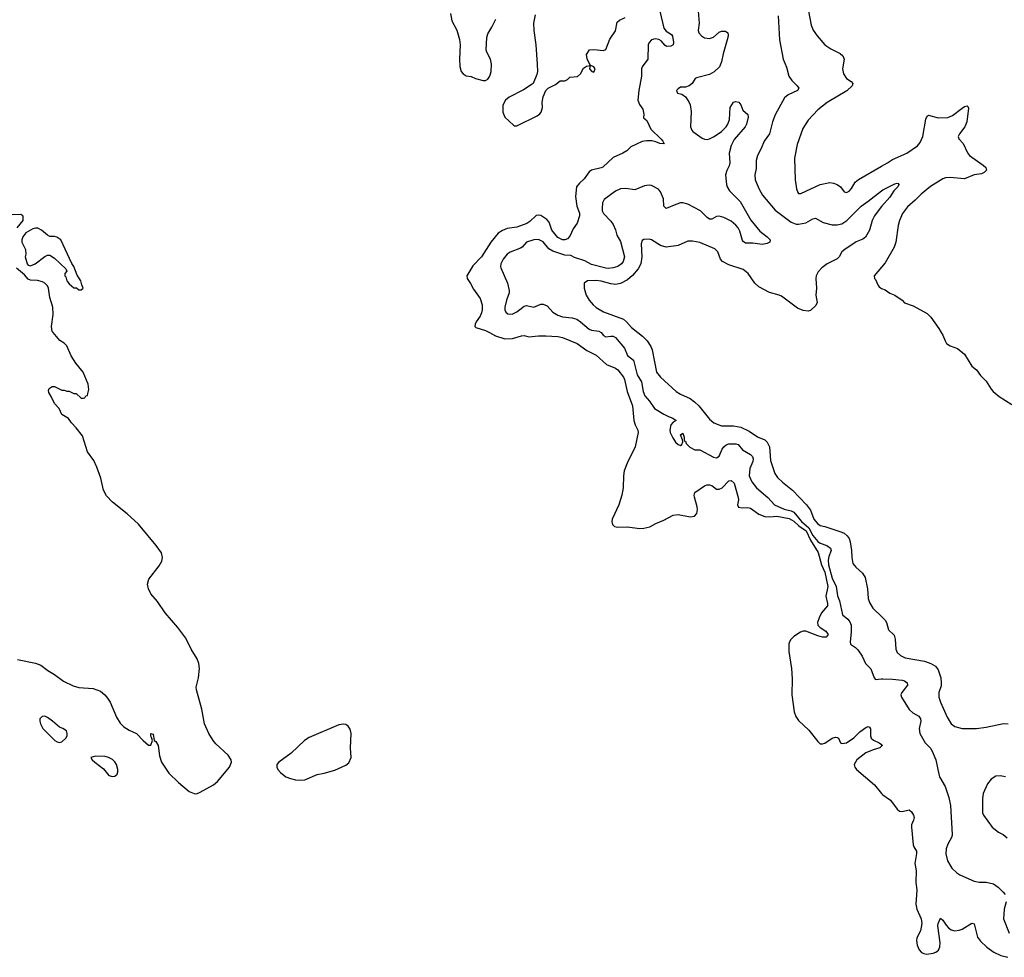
# Model space of a CAD drawing. Header units: inches. Extents: x 1771504 to 1971212, y 471788 to 643615.
# Tile 546 of 587: x 1942840 to 1951020, y 524809 to 532599. Entities that reach past the tile are written whole.
import ezdxf

# ---------------------------------------------------------------- set-up
doc = ezdxf.new("R2010")
doc.units = ezdxf.units.IN
doc.header["$MEASUREMENT"] = 0
for name, color, linetype in [('B9542', 7, 'Continuous'), ('B9543', 7, 'Continuous'), ('B9552', 7, 'Continuous'), ('B9553', 7, 'Continuous')]:
    doc.layers.add(name, color=color, linetype=linetype)

msp = doc.modelspace()

# ---------------------------------------------------------------- linework, layer by layer
at = {"layer": 'B9542', "color": 5}
for points, elevation in [([(1942822.6, 527282.6), (1942970, 527252.3), (1943015.3, 527235.3), (1943072.6, 527192.6), (1943130, 527160.3), (1943203.4, 527103.4), (1943284.2, 527064.2), (1943330, 527052), (1943450, 527042.4), (1943510, 527020.5), (1943547.3, 526990), (1943570, 526962), (1943590.3, 526930), (1943645.4, 526805.4), (1943676.1, 526756.1), (1943704.9, 526725), (1943750, 526696), (1943810.4, 526670), (1943865.3, 526610), (1943910, 526570.8), (1943930, 526572), (1943942, 526610), (1943936.4, 526636.4), (1943930, 526646), (1943929.3, 526670), (1943950, 526662), (1943958, 526610), (1943970, 526602.8), (1943991.7, 526570), (1944002, 526482), (1944018.7, 526430), (1944080.3, 526340.2), (1944160.7, 526260.7), (1944246.8, 526186.8), (1944290, 526169.1), (1944310, 526168.9), (1944339.8, 526180.2), (1944450, 526241.2), (1944484.6, 526270), (1944581.8, 526390), (1944599.8, 526430), (1944597.2, 526450), (1944571, 526490), (1944470, 526583.1), (1944446.5, 526610), (1944410.6, 526670), (1944376.2, 526750), (1944353.2, 526870), (1944307.8, 527032.2), (1944306.5, 527053.5), (1944326.4, 527130), (1944334.2, 527210), (1944329.1, 527249.1), (1944313.8, 527290), (1944265.5, 527370), (1944221, 527461), (1944153.5, 527550), (1944047.4, 527670), (1943984.3, 527764.3), (1943930, 527829.7), (1943909.8, 527870), (1943902.6, 527910), (1943913.8, 527950), (1943998.6, 528061.4), (1944019.8, 528100.2), (1944026.2, 528130), (1944018, 528170), (1943974.6, 528230), (1943826.9, 528406.9), (1943733.4, 528493.4), (1943609.8, 528590), (1943562.5, 528642.5), (1943537.4, 528690), (1943513.2, 528790), (1943482, 528882), (1943456.1, 528936.1), (1943402.6, 529010), (1943360.9, 529140.9), (1943309.6, 529209.6), (1943269.2, 529250), (1943244.7, 529284.7), (1943190, 529318), (1943169.2, 529369.2), (1943128.7, 529410), (1943102, 529470), (1943081.2, 529501.2), (1943080.2, 529519.8), (1943085.6, 529534.4), (1943110, 529551), (1943130, 529551.3), (1943190, 529522), (1943210, 529522), (1943232.7, 529512.7), (1943250, 529512), (1943290, 529494), (1943310, 529494), (1943350, 529454), (1943370, 529454), (1943382, 529458), (1943390, 529474), (1943402, 529478), (1943407.3, 529492.7), (1943414, 529526), (1943409, 529570), (1943366, 529670), (1943307, 529747), (1943267.5, 529807.5), (1943231.8, 529890), (1943210, 529911.8), (1943173.6, 529933.6), (1943117.6, 530000)], 220), ([(1946742.4, 530000), (1946793.4, 529973.4), (1946870, 529948.4), (1946934, 529950), (1947010, 529974), (1947030, 529975.6), (1947070, 529965), (1947150, 529972.9), (1947210, 529972.1), (1947310, 529967.3), (1947350, 529958.2), (1947470, 529909.1), (1947551.8, 529851.8), (1947630, 529811.5), (1947713.7, 529733.7), (1947790, 529703.2), (1947808.7, 529690), (1947855, 529630), (1947863.5, 529610), (1947885.5, 529510), (1947931.5, 529390), (1947941.2, 529270), (1947952.7, 529232.7), (1947975.3, 529190), (1947976.9, 529170), (1947952.8, 529050), (1947885.7, 528914.3), (1947862, 528850), (1947855.8, 528810), (1947852.6, 528710), (1947843.2, 528650), (1947816.6, 528570), (1947763.2, 528450), (1947758.5, 528430), (1947764.8, 528404.8), (1947780.5, 528390), (1947810, 528382.9), (1947890, 528385.6), (1947990, 528371.9), (1948025.8, 528374.2), (1948074, 528386), (1948125.1, 528414.9), (1948190, 528441.6), (1948270, 528483.9), (1948310, 528488.1), (1948410, 528469.3), (1948445.6, 528474.4), (1948464.6, 528495.4), (1948470.5, 528530), (1948469, 528551), (1948446.3, 528633.7), (1948444.4, 528650), (1948450, 528670.3), (1948530, 528726.9), (1948550, 528735.8), (1948570, 528735.8), (1948589.3, 528729.3), (1948630, 528700.2), (1948650, 528697.7), (1948675.5, 528710), (1948730, 528768.4), (1948750, 528771.5), (1948776.1, 528750), (1948808.5, 528630), (1948810.2, 528609.8), (1948802, 528570), (1948810.7, 528550), (1948842.5, 528542.5), (1948890, 528545.5), (1948910, 528542), (1948980.7, 528490), (1949030, 528471.1), (1949070, 528468.7), (1949130, 528473.2), (1949233.7, 528453.8), (1949270, 528433.1), (1949313.4, 528393.4), (1949372.8, 528352.8), (1949410, 528273.9), (1949473.9, 528173.9), (1949502.4, 528070), (1949530, 528008.9), (1949552.4, 527890), (1949537.4, 527810), (1949551.6, 527750), (1949550.1, 527730), (1949501, 527670), (1949480.5, 527630), (1949468, 527590), (1949471.9, 527570), (1949491.3, 527550), (1949537.7, 527517.7), (1949557.2, 527490), (1949539.5, 527470), (1949510, 527468.9), (1949470, 527479), (1949370, 527518), (1949350, 527518.4), (1949325.9, 527510), (1949270, 527475.8), (1949246.6, 527450), (1949235.9, 527430), (1949230.7, 527410), (1949228.4, 527350), (1949252.1, 527210), (1949257.6, 527122.4), (1949254.3, 526990), (1949274.3, 526850), (1949289, 526810), (1949310, 526777.7), (1949397, 526697), (1949470, 526602), (1949490, 526584.2), (1949510, 526582.3), (1949530, 526588.2), (1949590, 526631), (1949617.3, 526637.3), (1949630, 526637), (1949642, 526630), (1949658.8, 526590), (1949670, 526586.9), (1949710, 526590.4), (1949770, 526632.3), (1949818.5, 526681.5), (1949870, 526719.2), (1949890, 526727.2), (1949900.3, 526720.3), (1949906.9, 526706.9), (1949907.5, 526650), (1949913.8, 526630), (1949933.3, 526613.3), (1949980.9, 526590), (1950000, 526576.2)], 220), ([(1947670.2, 530000), (1947690, 529974.3), (1947710, 529963.6), (1947750, 529970.9), (1947770, 529969.3), (1947790, 529957.7), (1947864.3, 529870), (1947888.6, 529808.6), (1947938.9, 529770), (1947970.1, 529650), (1948005.5, 529590), (1948019.3, 529510), (1948034.6, 529474.6), (1948073.4, 529430), (1948114, 529370), (1948190, 529321.8), (1948230, 529301.8), (1948266.8, 529290), (1948294.8, 529270), (1948270, 529256), (1948250, 529234.5), (1948240.5, 529190), (1948242.8, 529170), (1948264.7, 529124.7), (1948288.8, 529088.9), (1948310, 529070.7), (1948330, 529062.8), (1948342, 529070), (1948349.1, 529090.9), (1948346, 529110), (1948329.6, 529150), (1948350, 529162.8), (1948359.3, 529130), (1948361, 529101), (1948370, 529098), (1948377, 529077), (1948407.9, 529047.9), (1948450, 529026.4), (1948490, 529024.9), (1948604.8, 528964.8), (1948630, 528958.4), (1948650, 528973), (1948675.3, 529030), (1948689, 529051), (1948710, 529068.3), (1948730, 529074.1), (1948790, 529076.5), (1948810, 529071.3), (1948845.2, 529025.2), (1948910, 528986.7), (1948926.7, 528970), (1948932.5, 528950), (1948930.9, 528930), (1948905.5, 528870), (1948901.1, 528810), (1948921, 528761), (1948961.5, 528710), (1949055, 528630), (1949111.7, 528570), (1949190, 528532.3), (1949250, 528518.8), (1949270, 528508.7), (1949335.1, 528430), (1949396.2, 528376.2), (1949430, 528313.1), (1949470, 528263.7), (1949490, 528249.2), (1949546.5, 528230), (1949575.8, 528210), (1949581.8, 528190), (1949560.7, 528139.3), (1949555.8, 528110), (1949558.7, 528070), (1949590, 527959.2), (1949623, 527890), (1949633.1, 527813.2), (1949651, 527770), (1949674.4, 527654.4), (1949720.1, 527620.1), (1949736.6, 527596.6), (1949746.5, 527570), (1949748.5, 527510), (1949739, 527430), (1949743, 527410), (1949783.6, 527383.6), (1949802.8, 527362.8), (1949838.4, 527310), (1949867.7, 527250), (1949910, 527206.8), (1949939.3, 527130), (1949950, 527118), (1950000, 527121.7)], 240), ([(1947975.2, 530000), (1948014, 529970), (1948051.9, 529930), (1948082.8, 529882.8), (1948095.1, 529855.1), (1948130, 529670.8), (1948162.4, 529630), (1948294.4, 529510), (1948330, 529487.8), (1948410, 529452.9), (1948445, 529425), (1948481.7, 529390), (1948570, 529279.5), (1948607.7, 529250), (1948670, 529224.4), (1948770, 529226.2), (1948830, 529215.2), (1948900.7, 529180.7), (1948970, 529134.3), (1949030, 529107.6), (1949050, 529088.7), (1949068.2, 529050), (1949077.3, 528937.3), (1949113.1, 528830), (1949135.1, 528795.1), (1949176.1, 528756), (1949260.4, 528690), (1949376.9, 528570), (1949410, 528525.5), (1949438, 528450), (1949470, 528410.4), (1949490, 528397.6), (1949530, 528388.7), (1949670, 528342), (1949690, 528333.1), (1949714.6, 528310), (1949730.2, 528290), (1949739.6, 528260.4), (1949751.4, 528190), (1949752.9, 528130), (1949762.5, 528082.5), (1949785.5, 528050), (1949842.2, 528002.2), (1949864.2, 527964.2), (1949882, 527870), (1949889.1, 527790), (1949898.6, 527758.6), (1949928.9, 527710), (1950000, 527639.9)], 260), ([(1950000, 526562.6), (1949985.5, 526550), (1949930, 526533.9), (1949870, 526509.2), (1949793.4, 526450), (1949772.9, 526410), (1949777.8, 526390), (1949792.3, 526370), (1949941, 526241), (1950000, 526170.5)], 220)]:
    msp.add_lwpolyline(points, dxfattribs=dict(at, elevation=elevation))
at = {"layer": 'B9542', "color": 5, "elevation": 220}
for points in [[(1943050, 526812), (1943026, 526810), (1943008.6, 526791.4), (1943008.4, 526771.6), (1943012.4, 526750), (1943032.7, 526710), (1943131.3, 526610), (1943150, 526598.8), (1943170, 526594.8), (1943190, 526601), (1943222, 526630), (1943234, 526650), (1943235.3, 526670), (1943228, 526690), (1943198, 526710), (1943170, 526722), (1943112.7, 526772.7), (1943070, 526802)], [(1945530, 526746.6), (1945490, 526739.5), (1945244.7, 526635.3), (1945206.3, 526610), (1945094.6, 526505.4), (1944993.7, 526430), (1944976.5, 526410), (1944975.3, 526390), (1944985.5, 526370), (1945005.5, 526345.5), (1945051.6, 526310), (1945090, 526294), (1945130, 526284.1), (1945170, 526280.5), (1945210, 526285.2), (1945310, 526327.1), (1945370, 526338.2), (1945456.9, 526363.1), (1945550, 526406.5), (1945574.5, 526425.5), (1945592.7, 526470), (1945588.4, 526550), (1945592.4, 526670), (1945585.3, 526705.3), (1945570, 526730.6), (1945550, 526743.4)], [(1943470, 526479.3), (1943432, 526470), (1943442.8, 526450), (1943464, 526430), (1943535.8, 526375.8), (1943581.2, 526321.2), (1943610, 526310.4), (1943630, 526315.5), (1943650, 526331.3), (1943655.6, 526350), (1943655.1, 526370), (1943642.9, 526410), (1943630, 526432.3), (1943610, 526452), (1943579, 526470), (1943550, 526477.6)]]:
    msp.add_lwpolyline(points, close=True, dxfattribs=at)
at = {"layer": 'B9543', "color": 5}
for points, elevation in [([(1948157.5, 532670), (1948191.6, 532530), (1948210, 532503.7), (1948255.6, 532475.6), (1948263.8, 532463.8), (1948270.3, 532410), (1948267.7, 532390), (1948250, 532378.7), (1948216.6, 532376.6), (1948203.5, 532383.5), (1948170, 532423), (1948150, 532436.1), (1948119.5, 532440.5), (1948090, 532431.7), (1948069.2, 532410), (1948061.2, 532390), (1948057, 532270), (1948010, 532209), (1948005.5, 532190), (1948005.8, 532130), (1947983.1, 532010), (1947976.4, 531930), (1947990, 531894.8), (1948016.8, 531856.8), (1948024.7, 531815.3), (1948023.6, 531783.6), (1948050, 531762), (1948082.8, 531690), (1948170, 531606.8), (1948184, 531590), (1948193.2, 531566.8), (1948158, 531570), (1948124.9, 531584.9), (1948091.6, 531591.6), (1948050, 531593.7), (1948010, 531586.2), (1947917, 531543), (1947884.9, 531510), (1947850.7, 531490), (1947770, 531455.6), (1947684.7, 531375.3), (1947670, 531367.9), (1947590, 531350.5), (1947570, 531335.3), (1947530, 531277.2), (1947490, 531242), (1947466.3, 531210), (1947456.1, 531130), (1947468, 531050), (1947491, 530991), (1947490.2, 530970.2), (1947470.5, 530910), (1947437.6, 530862.4), (1947410, 530800.4), (1947390, 530779.7), (1947370, 530769.8), (1947350, 530769.8), (1947310, 530789.8), (1947260.9, 530850), (1947237.3, 530917.3), (1947220.1, 530940.1), (1947170, 530971.5), (1947150, 530975.7), (1947130, 530972.3), (1947078, 530922), (1947053.7, 530906.3), (1946970, 530876.3), (1946890, 530865), (1946850, 530849.1), (1946815.2, 530824.9), (1946753, 530750), (1946676.3, 530630), (1946605.8, 530554.2), (1946554, 530470), (1946556.5, 530450), (1946586.5, 530406.5), (1946610, 530359.5), (1946664.1, 530284.1), (1946681.5, 530230), (1946682.2, 530190), (1946676.3, 530163.7), (1946664.3, 530135.7), (1946632, 530090), (1946623.5, 530070), (1946622.3, 530050), (1946630, 530041.1), (1946710, 530016.9), (1946742.4, 530000)], 220), ([(1948477.8, 532670), (1948484.1, 532570), (1948477.2, 532510), (1948481.8, 532490), (1948504.2, 532464.2), (1948530, 532449.3), (1948570, 532443.2), (1948604.9, 532455.1), (1948650, 532494.6), (1948670, 532504.2), (1948703.9, 532503.9), (1948721.6, 532490), (1948725.3, 532470), (1948722.3, 532450), (1948683.7, 532316.3), (1948671.4, 532250), (1948653.7, 532206.3), (1948610, 532165.7), (1948570, 532143.9), (1948463.7, 532116.3), (1948450.5, 532109.5), (1948426.8, 532070), (1948401, 532050), (1948370, 532039.3), (1948330, 532038), (1948310, 532025.2), (1948297.3, 532010), (1948306, 531990), (1948339.5, 531979.5), (1948370, 531957.3), (1948397.8, 531917.8), (1948410, 531890.8), (1948417.3, 531837.3), (1948413.7, 531710), (1948422.5, 531682.5), (1948433.4, 531670), (1948510, 531614.4), (1948530, 531605.3), (1948550, 531604.6), (1948570, 531610.3), (1948610, 531630.2), (1948670, 531671.3), (1948709.9, 531710.1), (1948722.7, 531730), (1948736.4, 531770), (1948742.9, 531870), (1948770, 531912.7), (1948790, 531920.5), (1948814.2, 531914.2), (1948832.1, 531892.1), (1948846.7, 531846.7), (1948890.3, 531810.3), (1948892, 531790), (1948877.4, 531730), (1948867.2, 531710), (1948776.7, 531603.3), (1948750, 531555.1), (1948733.4, 531490), (1948740.9, 531410), (1948734.5, 531385.5), (1948713.5, 531346.5), (1948703.6, 531310), (1948711.3, 531230), (1948716.1, 531210), (1948736.7, 531176.7), (1948826, 531090), (1948914.7, 530934.7), (1948990, 530842), (1949050, 530795.5), (1949073.4, 530770), (1949070.8, 530750), (1949050, 530739.3), (1949007.5, 530732.5), (1948930, 530743.5), (1948870, 530742), (1948850, 530755.6), (1948845, 530765), (1948821.5, 530841.5), (1948807.6, 530870), (1948790, 530893.5), (1948750, 530924.7), (1948690, 530955.3), (1948650, 530966.6), (1948630, 530964.2), (1948590, 530941.6), (1948570, 530943), (1948550, 530955.1), (1948496.2, 531010), (1948390, 531065.6), (1948350, 531076.4), (1948330, 531076.8), (1948290, 531064.7), (1948209.7, 531029.7), (1948191.2, 531051.1), (1948188.3, 531110), (1948164.2, 531170), (1948146.6, 531190), (1948090, 531220.5), (1948070, 531224.7), (1948030, 531218.7), (1947950, 531187), (1947876.6, 531196.6), (1947830, 531193.3), (1947790, 531173.3), (1947694.3, 531105.7), (1947681.1, 531078.9), (1947678.8, 531030), (1947679.5, 531010), (1947690.3, 530990), (1947750, 530926.7), (1947770, 530898.4), (1947790, 530854), (1947800.3, 530810), (1947830, 530757.3), (1947864.6, 530630), (1947852.6, 530590), (1947838.7, 530570), (1947810.4, 530550), (1947770, 530536.9), (1947730, 530532.8), (1947710, 530535.4), (1947590, 530566.4), (1947534.6, 530594.6), (1947450, 530623.5), (1947419.8, 530639.8), (1947370, 530643.7), (1947270, 530674.8), (1947236.1, 530696.1), (1947190, 530752.8), (1947150, 530774), (1947110, 530770.6), (1947050, 530752.1), (1947014, 530710), (1947000, 530700), (1946913.4, 530666.6), (1946888.6, 530651.4), (1946856.9, 530610), (1946836.9, 530570), (1946834.6, 530550), (1946838.2, 530538.2), (1946892.9, 530410), (1946905.7, 530350), (1946905.3, 530330), (1946884.6, 530270), (1946870.3, 530210), (1946870.3, 530190), (1946878.4, 530170), (1946896, 530156), (1946930, 530153.1), (1946970, 530173.1), (1947030, 530219.5), (1947050, 530224.6), (1947110, 530210.3), (1947170, 530234.9), (1947190, 530234.9), (1947221.3, 530221.3), (1947270.4, 530170), (1947310, 530144.7), (1947350, 530131.1), (1947430, 530121.2), (1947468.4, 530110), (1947499.6, 530090), (1947570, 530028.1), (1947590, 530020.8), (1947652.3, 530012.3), (1947670, 530000.2), (1947670.2, 530000)], 240), ([(1949392.9, 532670), (1949414.8, 532554.8), (1949432.9, 532512.8), (1949464, 532464.1), (1949530, 532390.4), (1949578.2, 532358.2), (1949657.2, 532317.2), (1949678, 532298), (1949688.2, 532270), (1949676.4, 532190), (1949684.4, 532150), (1949710, 532110.5), (1949746.5, 532086.5), (1949760.4, 532070), (1949755.3, 532050), (1949711.8, 532008.2), (1949548.5, 531911.5), (1949470, 531851.2), (1949390, 531763.6), (1949345.7, 531694.3), (1949298.4, 531561.6), (1949276.9, 531450), (1949281.7, 531270), (1949293.4, 531193.4), (1949304.2, 531164.2), (1949310, 531154.8), (1949330, 531156.4), (1949491.2, 531230), (1949570, 531246.3), (1949601.4, 531241.4), (1949630.4, 531230), (1949657.6, 531210), (1949690, 531170.5), (1949710, 531164.4), (1949730, 531174.4), (1949750, 531197.1), (1949781.7, 531250), (1949808.2, 531271.8), (1950000, 531381.6)], 280), ([(1946419.6, 532650), (1946430.1, 532590), (1946471.6, 532511.6), (1946495, 532435), (1946499.8, 532390), (1946494.8, 532270), (1946497.7, 532210), (1946508.7, 532170), (1946524, 532150), (1946550, 532133.7), (1946590, 532128.7), (1946627.7, 532110), (1946690, 532093), (1946710, 532094.5), (1946730, 532106.2), (1946744.5, 532130), (1946757.3, 532170), (1946760.7, 532230), (1946751.6, 532271.6), (1946721, 532330), (1946716, 532350), (1946720.8, 532450), (1946730, 532483.1), (1946762.7, 532537.3), (1946795.3, 532604.7)], 220), ([(1947121.6, 532638.4), (1947107.8, 532570), (1947110.3, 532510), (1947129, 532390), (1947140.2, 532230), (1947142.3, 532170), (1947135.9, 532144.1), (1947105.3, 532070), (1947097.7, 532062.3), (1947024.7, 532015.3), (1946905.4, 531954.6), (1946875.9, 531930), (1946854.9, 531890), (1946852.7, 531830), (1946870.1, 531790.1), (1946942, 531722), (1946950, 531716.5), (1946970, 531716.3), (1947138.7, 531801.3), (1947161.8, 531818.3), (1947170.9, 531830), (1947182.6, 531870), (1947181.6, 531910), (1947190, 531958), (1947210, 532011.3), (1947230, 532031.3), (1947290, 532062), (1947330, 532091.3), (1947370, 532092), (1947390, 532102), (1947410, 532121), (1947473.6, 532126.4), (1947498, 532150), (1947523.1, 532196.9), (1947550, 532214), (1947578, 532218), (1947574, 532190), (1947594, 532170), (1947610, 532162), (1947622, 532190), (1947610, 532208), (1947580.4, 532220.4), (1947553.6, 532273.6), (1947549.3, 532310), (1947572.5, 532347.5), (1947609.4, 532350.6), (1947690, 532342.8), (1947710, 532351), (1947742, 532438), (1947790, 532508), (1947802.6, 532577.4), (1947823.3, 532596.7), (1947870, 532616.5)], 220), ([(1949142.3, 532630), (1949151.9, 532431.9), (1949182.4, 532270), (1949210, 532206), (1949228.8, 532130), (1949254.1, 532094.1), (1949299.5, 532050), (1949312.4, 532030), (1949300.5, 532010), (1949224.1, 531975.9), (1949194, 531950), (1949115.6, 531810), (1949092.8, 531750), (1949068.7, 531651.3), (1949025.7, 531590), (1949000.4, 531530), (1948968.4, 531470), (1948959.5, 531430), (1948957.6, 531362.4), (1948946.9, 531310), (1948950.3, 531270), (1948983.6, 531190), (1949010, 531140.4), (1949116.2, 531016.2), (1949250, 530916.9), (1949290, 530901.6), (1949310, 530899.7), (1949369.8, 530910.2), (1949430, 530945.3), (1949450, 530950.4), (1949514.5, 530914.5), (1949590, 530894), (1949630, 530894.5), (1949670, 530904.1), (1949710.4, 530929.6), (1949830, 531050.2), (1949890, 531091.4), (1950000, 531178.6)], 260), ([(1950000, 531046.3), (1949987.7, 531032.3), (1949941.3, 530970), (1949922, 530930), (1949900.3, 530850), (1949866.8, 530793.2), (1949843.7, 530776.3), (1949790, 530754.5), (1949693.7, 530690), (1949670.3, 530670), (1949647, 530630), (1949630, 530611.5), (1949548.3, 530571.7), (1949503.4, 530536.6), (1949474.5, 530505.5), (1949456.5, 530470), (1949452.9, 530450), (1949460.2, 530370), (1949453.7, 530310), (1949463.8, 530250), (1949455.3, 530224.7), (1949410, 530182), (1949390, 530176.3), (1949350, 530182.9), (1949302.3, 530202.3), (1949170, 530301), (1949150, 530310.9), (1949070, 530332), (1948980, 530380), (1948946.4, 530410), (1948890.6, 530490.6), (1948850, 530523.1), (1948730, 530562.8), (1948677.6, 530590), (1948661.2, 530610), (1948640.4, 530670), (1948615.8, 530695.8), (1948490, 530748.7), (1948430, 530759.7), (1948390, 530759.7), (1948310, 530722.4), (1948210, 530709.8), (1948164.3, 530724.3), (1948090, 530769.6), (1948070, 530776.9), (1948026.2, 530773.8), (1948010, 530765.2), (1948002.6, 530737.4), (1948007.3, 530630), (1947999.3, 530570), (1947976.8, 530530), (1947930, 530475.3), (1947890, 530437), (1947831.9, 530408.1), (1947790, 530400.2), (1947750, 530404.1), (1947670, 530426.4), (1947630, 530432.5), (1947558, 530430), (1947530.6, 530409.4), (1947530.6, 530369.4), (1947546.7, 530310), (1947572.2, 530270), (1947605.3, 530230), (1947630, 530209), (1947690, 530172.8), (1947855.8, 530110), (1947880.3, 530090), (1947921.5, 530041.5), (1947975.2, 530000)], 260), ([(1942819, 530870), (1942869.5, 530930.5), (1942870, 530962), (1942866.6, 530970), (1942850, 530980.5), (1942777, 530977)], 220), ([(1950000, 530543.9), (1949938, 530470), (1949942, 530450), (1949950, 530442), (1949970.7, 530390.7), (1949979.8, 530379.8), (1949990.6, 530370.6), (1950000, 530366.8)], 280), ([(1943117.6, 530000), (1943109.2, 530010), (1943103.7, 530050), (1943118, 530150), (1943115.6, 530210), (1943091.3, 530290), (1943078.9, 530370), (1943070, 530389.3), (1943050, 530409.6), (1943030, 530420.5), (1942988.1, 530431.9), (1942930, 530435.1), (1942910, 530444), (1942878.9, 530478.9), (1942813.6, 530533.6)], 220)]:
    msp.add_lwpolyline(points, dxfattribs=dict(at, elevation=elevation))
at = {"layer": 'B9543', "color": 5, "elevation": 220}
msp.add_lwpolyline([(1942970, 530867.6), (1942950, 530862.4), (1942890, 530829), (1942864.9, 530795.1), (1942857.3, 530770), (1942857.3, 530750), (1942887.3, 530690), (1942890.5, 530650.5), (1942885.5, 530630), (1942902, 530570), (1942910, 530558.8), (1942930, 530553.4), (1942968.7, 530570), (1943050, 530632), (1943070, 530642), (1943090, 530642), (1943130, 530618), (1943222, 530530), (1943232, 530510), (1943214, 530490), (1943214, 530470), (1943222, 530462), (1943232, 530430), (1943250, 530404.7), (1943290, 530372), (1943311.6, 530371.6), (1943330, 530354), (1943350, 530354), (1943366, 530370), (1943355.3, 530395.3), (1943348.7, 530430), (1943317, 530477), (1943290, 530548.7), (1943273.6, 530573.6), (1943180.5, 530770), (1943148.2, 530791.8), (1943130, 530797.6), (1943090, 530799), (1943072, 530808), (1943022, 530850), (1942990, 530866)], close=True, dxfattribs=at)
at = {"layer": 'B9552', "color": 5}
for points, elevation in [([(1950496.3, 530000), (1950510, 529978), (1950527.7, 529930), (1950540.7, 529910), (1950570.8, 529890), (1950630, 529866.4), (1950690, 529820.5), (1950750, 529722), (1950788.8, 529688.9), (1950822, 529642), (1950870, 529597.3), (1950910.4, 529530.4), (1950927.7, 529510), (1950977.3, 529470), (1951081.7, 529401.7)], 280), ([(1950000, 527639.9), (1950030.3, 527610), (1950042.3, 527590), (1950057.6, 527530), (1950105.3, 527485.3), (1950113.2, 527453.2), (1950118.8, 527370), (1950130, 527341.6), (1950156.7, 527316.7), (1950196.5, 527296.5), (1950356, 527270), (1950410, 527251.3), (1950447.7, 527227.7), (1950470, 527198.4), (1950491.5, 527131.5), (1950496.5, 527090), (1950493.9, 527066.1), (1950476, 527010), (1950475.8, 526970), (1950488.8, 526930), (1950543.7, 526803.7), (1950577.1, 526750), (1950610, 526726), (1950670, 526710.3), (1950790, 526710.4), (1950870, 526722.4), (1951013.2, 526753.2), (1951050.5, 526750.5)], 260), ([(1950000, 527121.7), (1950010, 527122.4), (1950090, 527121.1), (1950170, 527112.6), (1950190, 527106.5), (1950212.4, 527090), (1950215.8, 527070), (1950168.2, 527010), (1950161.3, 526990), (1950164.6, 526970), (1950230, 526867), (1950259.8, 526839.8), (1950310, 526814), (1950324.7, 526790), (1950325.8, 526770), (1950312.6, 526710), (1950318.3, 526670), (1950363.1, 526590), (1950410, 526544.6), (1950430, 526503.7), (1950450.1, 526450), (1950474.9, 526330), (1950482, 526310), (1950528.7, 526228.7), (1950558.5, 526138.5), (1950573.2, 526070), (1950587.1, 525830), (1950582.8, 525810), (1950550.2, 525749.8), (1950537.4, 525710), (1950533.1, 525670), (1950547.4, 525610), (1950583.7, 525550), (1950626.4, 525510), (1950650, 525494.9), (1950770, 525440.9), (1950810, 525432.8), (1950870, 525433), (1950930, 525419.1), (1950970, 525391.5), (1951011.6, 525350), (1951027.6, 525330)], 240), ([(1950000, 526576.2), (1950008.6, 526570), (1950000, 526562.6)], 220), ([(1951030, 526309.2), (1950984, 526316), (1950950, 526313.2), (1950910, 526288.7), (1950881, 526250), (1950844, 526170), (1950839.1, 526130), (1950839.1, 526010), (1950847.3, 525990), (1950918, 525890), (1950971.3, 525850), (1951011.3, 525830), (1951042.5, 525802.5)], 260), ([(1950000, 526170.5), (1950010, 526158.5), (1950075.3, 526115.3), (1950130, 526039.3), (1950150, 526024.5), (1950170, 526019.5), (1950230, 526034), (1950250, 526018.3), (1950264, 525990), (1950270.2, 525970), (1950266.7, 525950), (1950249.7, 525910.3), (1950249, 525891), (1950263.9, 525743.9), (1950267.9, 525728), (1950289.3, 525690), (1950290.7, 525670.7), (1950276.8, 525590), (1950287, 525530), (1950285.6, 525430), (1950294, 525370), (1950285, 525250), (1950294, 525210), (1950328.7, 525130), (1950334.2, 525090), (1950324.5, 525030), (1950294, 524970), (1950289.3, 524950), (1950295.5, 524910), (1950312.6, 524872.6), (1950332.7, 524850), (1950350, 524840.8), (1950376.4, 524836.4), (1950430, 524843.2), (1950450, 524851.3), (1950472, 524870), (1950484.6, 524895.4), (1950487.5, 524930), (1950468.5, 525071.6), (1950470, 525091.3), (1950490, 525136), (1950510, 525118), (1950535.5, 525075.5), (1950554.8, 525054.8), (1950579, 525039), (1950610, 525030.3), (1950645.7, 525034.3), (1950670, 525042.3), (1950750, 525092.2), (1950768.1, 525088.1), (1950797.2, 524977.2), (1950822.3, 524942.3), (1950874.4, 524894.4), (1950932.8, 524852.8), (1950990, 524824.3), (1951050, 524809.4)], 220), ([(1951035.8, 525270), (1951018, 525210), (1951011.7, 525130), (1951059.5, 525010)], 240)]:
    msp.add_lwpolyline(points, dxfattribs=dict(at, elevation=elevation))
at = {"layer": 'B9553', "color": 5}
for points, elevation in [([(1950000, 531381.6), (1950049.6, 531410), (1950090, 531439.1), (1950209.8, 531490.2), (1950298, 531550), (1950321, 531579), (1950343.5, 531630), (1950367.6, 531772.4), (1950372.1, 531787.9), (1950381.1, 531798.9), (1950390, 531804.9), (1950470, 531785.2), (1950550, 531786.2), (1950590, 531802.4), (1950670, 531864.2), (1950690, 531877), (1950710, 531883), (1950718, 531878), (1950723, 531863), (1950708.4, 531750), (1950692.9, 531710), (1950646.5, 531650), (1950637.8, 531630), (1950641.1, 531610), (1950679, 531570), (1950712.7, 531492.7), (1950730, 531470.3), (1950844.4, 531390), (1950866, 531370), (1950870.5, 531350), (1950853, 531330), (1950830, 531319.7), (1950770, 531309.7), (1950690, 531276.3), (1950570, 531288.5), (1950530, 531285.7), (1950510, 531277.7), (1950406.3, 531213.7), (1950330, 531151), (1950280.4, 531099.6), (1950215.2, 531044.8), (1950175.3, 530990), (1950148.1, 530930), (1950138.2, 530890), (1950118.4, 530750), (1950106, 530710), (1950030, 530579.6), (1950000, 530543.9)], 280), ([(1950000, 531178.6), (1950010, 531186.5), (1950110, 531235.8), (1950130, 531240.7), (1950138, 531238), (1950142.8, 531230), (1950134.9, 531210), (1950102.9, 531177.2), (1950070, 531125.4), (1950000, 531046.3)], 260), ([(1950000, 530366.8), (1950030, 530354.8), (1950068.2, 530328.2), (1950111, 530310), (1950170.4, 530270.4), (1950190, 530246.8), (1950262.8, 530222.8), (1950378, 530158), (1950408.3, 530128.3), (1950474.6, 530034.6), (1950496.3, 530000)], 280)]:
    msp.add_lwpolyline(points, dxfattribs=dict(at, elevation=elevation))

doc.saveas('drawing.dxf')
